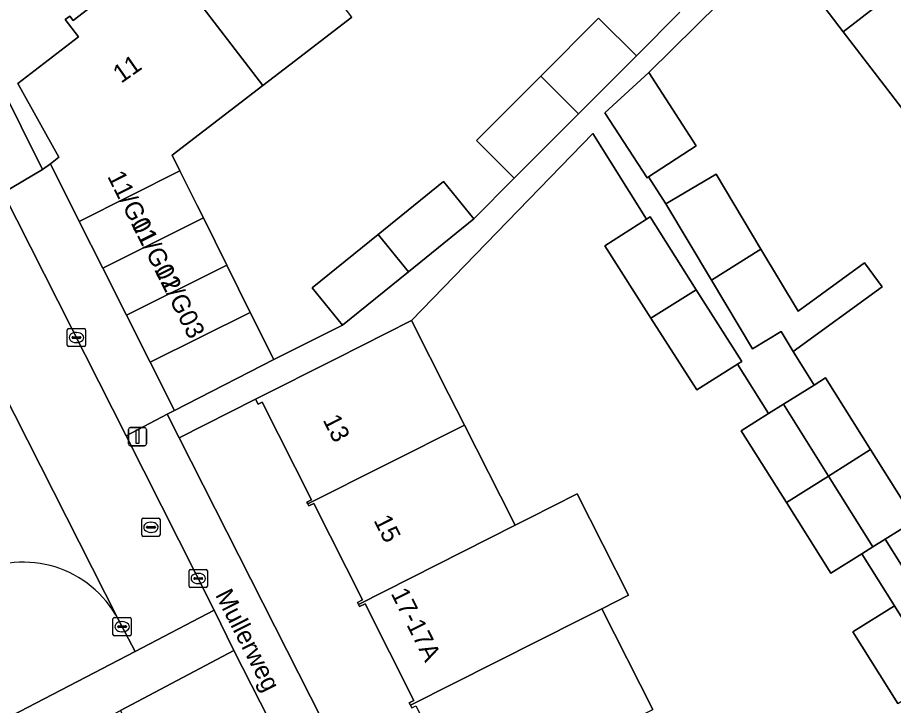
# Model space of a CAD drawing. Extents: x 159352 to 160617, y 385888 to 387323.
# Drawn here: x 159828.84 to 159877.16, y 386630 to 386667.93 of the extents above; entities that cross this region are included whole.
import ezdxf

# ---------------------------------------------------------------- set-up
doc = ezdxf.new("R2010")
doc.units = 0
for name, color, linetype in [('IMGEO_Erf', 7, 'Continuous'), ('IMGEO_Groenvoorziening', 7, 'Continuous'), ('IMGEO_Kolk', 7, 'Continuous'), ('IMGEO_Lichtmast', 7, 'Continuous'), ('IMGEO_Openbare_ruimte_label', 7, 'Continuous'), ('IMGEO_Pand', 7, 'Continuous'), ('IMGEO_Pand_nummerreeks', 7, 'Continuous'), ('IMGEO_Parkeervlak_open', 7, 'Continuous'), ('IMGEO_Rijbaan_lokaal_open', 7, 'Continuous'), ('IMGEO_Rioolput', 7, 'Continuous'), ('IMGEO_Voetpad_halfverhard', 7, 'Continuous'), ('IMGEO_Voetpad_open', 7, 'Continuous')]:
    doc.layers.add(name, color=color, linetype=linetype)

msp = doc.modelspace()

# ---------------------------------------------------------------- linework, layer by layer
at = {"layer": 'IMGEO_Erf'}
for points in [[(159878.171, 386662.222), (159874.389, 386667.15), (159872.535, 386669.566), (159874.748, 386671.264), (159872.745, 386673.874), (159863.663, 386664.894), (159866.282, 386660.865), (159863.637, 386659.146), (159864.608, 386657.653), (159867.374, 386659.305), (159869.847, 386655.162), (159871.893, 386651.737), (159875.563, 386654.402), (159876.527, 386653.075), (159871.618, 386649.51), (159872.776, 386647.664), (159873.414, 386648.064), (159875.897, 386644.108), (159878.348, 386640.203), (159876.701, 386639.169), (159878.506, 386636.294)], [(159826.652, 386666.704), (159830.226, 386659.548), (159830.65, 386659.861), (159831.126, 386660.227), (159828.86, 386664.294), (159832.206, 386666.863), (159831.47, 386667.822), (159831.723, 386668.016), (159831.908, 386667.776), (159836.657, 386671.421)], [(159847.286, 386667.962), (159843.854, 386665.329), (159842.363, 386664.185), (159837.362, 386660.348), (159837.798, 386659.481), (159838.757, 386657.576), (159839.1, 386656.883), (159840.39, 386654.28), (159841.679, 386651.676), (159842.969, 386649.072), (159846.758, 386650.96), (159845.091, 386653.019), (159848.737, 386655.971), (159852.334, 386658.884), (159854.001, 386656.825), (159856.237, 386659.067), (159854.151, 386661.147), (159857.697, 386664.703), (159860.892, 386667.907), (159862.978, 386665.826), (159865.374, 386668.228)], [(159877.39, 386630.102), (159874.91, 386634.055), (159877.206, 386635.496), (159875.41, 386638.359), (159873.699, 386637.285), (159871.248, 386641.19), (159868.765, 386645.146), (159870.265, 386646.088), (159868.55, 386648.821), (159866.303, 386647.394), (159863.78, 386651.354), (159861.234, 386655.347), (159863.535, 386656.809), (159860.57, 386661.532), (159850.569, 386651.227), (159852.608, 386647.19), (159853.503, 386645.448), (159855.475, 386641.543), (159856.289, 386639.931), (159857.1, 386640.341), (159859.716, 386641.661), (159862.537, 386636.075), (159861.069, 386635.334), (159863.876, 386629.779)], [(159850.588, 386629.867), (159850.519, 386630.004), (159850.448, 386630.145), (159850.702, 386630.274), (159848.011, 386635.602), (159847.709, 386635.449), (159847.649, 386635.568), (159847.591, 386635.683), (159847.86, 386635.819), (159845.175, 386641.134), (159844.906, 386640.999), (159844.851, 386641.108), (159844.797, 386641.216), (159845.051, 386641.344), (159842.337, 386646.718), (159842.111, 386646.604), (159841.97, 386646.884), (159837.761, 386644.75), (159854.891, 386610.971)]]:
    msp.add_lwpolyline(points, dxfattribs=at)
at = {"layer": 'IMGEO_Groenvoorziening'}
msp.add_lwpolyline([(159826.407, 386637.224), (159813.487, 386662.857), (159812.88, 386662.544), (159807.277, 386659.658), (159827.565, 386628.945), (159835.324, 386632.969), (159834.392, 386634.752)], dxfattribs=at)
msp.add_lwpolyline([(159853.413, 386608.215), (159840.779, 386633.027), (159834.511, 386629.724), (159846.819, 386605.055)], close=True, dxfattribs=at)
msp.add_arc((159829.153, 386631.962), 5.936, 28.0406, 117.5564, dxfattribs=at)
at = {"layer": 'IMGEO_Kolk'}
for p, q in [((159831.586, 386649.859), (159831.586, 386650.711)), ((159831.661, 386650.785), (159832.513, 386650.785)), ((159832.587, 386650.711), (159832.587, 386649.859)), ((159831.845, 386650.279), (159831.845, 386650.291)), ((159832.283, 386650.242), (159831.885, 386650.242)), ((159831.888, 386650.328), (159832.286, 386650.328)), ((159832.074, 386650.565), (159832.099, 386650.565)), ((159832.329, 386650.291), (159832.329, 386650.279)), ((159832.513, 386649.785), (159831.661, 386649.785)), ((159832.097, 386650.005), (159832.072, 386650.005)), ((159838.309, 386636.574), (159838.309, 386637.426)), ((159838.384, 386637.5), (159839.236, 386637.5)), ((159838.797, 386637.28), (159838.822, 386637.28)), ((159839.31, 386637.426), (159839.31, 386636.574)), ((159838.568, 386636.994), (159838.568, 386637.006)), ((159839.006, 386636.957), (159838.608, 386636.957)), ((159838.611, 386637.043), (159839.009, 386637.043)), ((159838.82, 386636.72), (159838.795, 386636.72)), ((159839.052, 386637.006), (159839.052, 386636.994)), ((159839.236, 386636.5), (159838.384, 386636.5)), ((159834.105, 386633.913), (159834.105, 386634.765)), ((159834.18, 386634.839), (159835.032, 386634.839)), ((159835.106, 386634.765), (159835.106, 386633.913)), ((159834.364, 386634.333), (159834.364, 386634.345)), ((159834.802, 386634.296), (159834.404, 386634.296)), ((159834.407, 386634.382), (159834.805, 386634.382)), ((159834.593, 386634.619), (159834.618, 386634.619)), ((159834.848, 386634.345), (159834.848, 386634.333)), ((159835.032, 386633.839), (159834.18, 386633.839)), ((159834.616, 386634.059), (159834.591, 386634.059))]:
    msp.add_line(p, q, dxfattribs=at)
for points in [[(159831.586, 386649.859), (159831.586, 386650.711)], [(159831.661, 386650.785), (159832.513, 386650.785)], [(159832.587, 386650.711), (159832.587, 386649.859)], [(159832.513, 386649.785), (159831.661, 386649.785)], [(159838.309, 386636.574), (159838.309, 386637.426)], [(159838.384, 386637.5), (159839.236, 386637.5)], [(159839.31, 386637.426), (159839.31, 386636.574)], [(159839.236, 386636.5), (159838.384, 386636.5)], [(159834.105, 386633.913), (159834.105, 386634.765)], [(159834.18, 386634.839), (159835.032, 386634.839)], [(159835.106, 386634.765), (159835.106, 386633.913)], [(159835.032, 386633.839), (159834.18, 386633.839)]]:
    msp.add_lwpolyline(points, dxfattribs=at)
for centre, radius, start, end in [((159831.663, 386650.709), 0.0765, 91.552, 178.448), ((159831.663, 386650.709), 0.0765, 91.552, 178.448), ((159832.511, 386650.709), 0.0765, 1.552, 88.448), ((159832.511, 386650.709), 0.0765, 1.552, 88.448), ((159831.885, 386650.288), 0.0403, 85.8775, 175.7526), ((159831.882, 386650.278), 0.0366, 178.938, 274.7102), ((159832.286, 386650.285), 0.043, 264.8664, 352.4533), ((159832.29, 386650.29), 0.0386, 1.7309, 96.639), ((159831.663, 386649.861), 0.0765, 181.552, 268.448), ((159831.663, 386649.861), 0.0765, 181.552, 268.448), ((159832.511, 386649.861), 0.0765, 271.552, 358.448), ((159832.511, 386649.861), 0.0765, 271.552, 358.448), ((159838.386, 386637.424), 0.0765, 91.552, 178.448), ((159838.386, 386637.424), 0.0765, 91.552, 178.448), ((159839.234, 386637.424), 0.0765, 1.552, 88.448), ((159839.234, 386637.424), 0.0765, 1.552, 88.448), ((159838.608, 386637.003), 0.0403, 85.8775, 175.7526), ((159838.605, 386636.993), 0.0366, 178.938, 274.7102), ((159839.009, 386637), 0.043, 264.8664, 352.4533), ((159839.013, 386637.005), 0.0386, 1.7309, 96.639), ((159838.386, 386636.576), 0.0765, 181.552, 268.448), ((159838.386, 386636.576), 0.0765, 181.552, 268.448), ((159839.234, 386636.576), 0.0765, 271.552, 358.448), ((159839.234, 386636.576), 0.0765, 271.552, 358.448), ((159834.182, 386634.763), 0.0765, 91.552, 178.448), ((159834.182, 386634.763), 0.0765, 91.552, 178.448), ((159835.03, 386634.763), 0.0765, 1.552, 88.448), ((159835.03, 386634.763), 0.0765, 1.552, 88.448), ((159834.404, 386634.342), 0.0403, 85.8775, 175.7526), ((159834.401, 386634.332), 0.0366, 178.938, 274.7102), ((159834.805, 386634.339), 0.043, 264.8664, 352.4533), ((159834.809, 386634.344), 0.0386, 1.7309, 96.639), ((159834.182, 386633.915), 0.0765, 181.552, 268.448), ((159834.182, 386633.915), 0.0765, 181.552, 268.448), ((159835.03, 386633.915), 0.0765, 271.552, 358.448), ((159835.03, 386633.915), 0.0765, 271.552, 358.448)]:
    msp.add_arc(centre, radius, start, end, dxfattribs=at)
for centre, major_axis, ratio, start_param, end_param in [((159832.073, 386650.285), (-0.387, 0.002), 0.722429, 4.712389, 7.853982), ((159832.098, 386650.285), (-0.39, 0.002), 0.717154, 1.570796, 4.712389), ((159838.796, 386637), (-0.387, 0.002), 0.722429, 4.712389, 7.853982), ((159838.821, 386637), (-0.39, 0.002), 0.717154, 1.570796, 4.712389), ((159834.592, 386634.339), (-0.387, 0.002), 0.722429, 4.712389, 7.853982), ((159834.617, 386634.339), (-0.39, 0.002), 0.717154, 1.570796, 4.712389)]:
    msp.add_ellipse(centre, major_axis=major_axis, ratio=ratio, start_param=start_param, end_param=end_param, dxfattribs=at)
at = {"layer": 'IMGEO_Lichtmast'}
for p, q in [((159835.056, 386645.316), (159835.846, 386645.316)), ((159835.846, 386645.316), (159835.056, 386645.316)), ((159834.956, 386644.416), (159834.956, 386645.216)), ((159834.956, 386645.216), (159834.956, 386644.416)), ((159835.946, 386645.216), (159835.946, 386644.416)), ((159835.946, 386644.416), (159835.946, 386645.216)), ((159835.846, 386644.316), (159835.056, 386644.316)), ((159835.056, 386644.316), (159835.846, 386644.316))]:
    msp.add_line(p, q, dxfattribs=at)
msp.add_lwpolyline([(159835.376, 386645.191), (159835.526, 386645.191), (159835.526, 386644.441), (159835.376, 386644.441), (159835.376, 386645.191)], dxfattribs=at)
for centre, start, end in [((159835.056, 386645.216), 90, 180), ((159835.056, 386645.216), 90, 180), ((159835.846, 386645.216), 0, 90), ((159835.846, 386645.216), 360, 90), ((159835.056, 386644.416), 180, 270), ((159835.056, 386644.416), 180, 270), ((159835.846, 386644.416), 270, 0), ((159835.846, 386644.416), 270, 0)]:
    msp.add_arc(centre, 0.1, start, end, dxfattribs=at)
at = {"layer": 'IMGEO_Pand'}
for points in [[(159872.745, 386673.874), (159874.748, 386671.264), (159872.535, 386669.566), (159874.389, 386667.15), (159876.081, 386668.449), (159876.66, 386668.793), (159884.261, 386674.631), (159884.171, 386674.747), (159883.982, 386674.602), (159880.306, 386679.393), (159880.507, 386679.547), (159880.344, 386679.759), (159878.542, 386678.363), (159873.848, 386674.72)], [(159841.505, 386675.515), (159841.387, 386675.424), (159841.583, 386675.169), (159836.883, 386671.563), (159836.688, 386671.817), (159836.584, 386671.737), (159842.363, 386664.185), (159843.854, 386665.329), (159847.286, 386667.962)], [(159888.002, 386669.771), (159887.9, 386669.904), (159887.682, 386669.737), (159884.14, 386674.354), (159884.35, 386674.515), (159884.261, 386674.631), (159876.66, 386668.793), (159876.081, 386668.449), (159874.389, 386667.15), (159878.171, 386662.222), (159879.91, 386663.557)], [(159836.584, 386671.737), (159836.478, 386671.655), (159836.657, 386671.421), (159831.908, 386667.776), (159831.723, 386668.016), (159831.47, 386667.822), (159832.206, 386666.863), (159828.86, 386664.294), (159831.126, 386660.227), (159830.65, 386659.861), (159832.248, 386656.686), (159837.798, 386659.481), (159837.362, 386660.348), (159842.363, 386664.185)], [(159862.978, 386665.826), (159860.892, 386667.907), (159857.697, 386664.703), (159859.784, 386662.623)], [(159854.151, 386661.147), (159856.237, 386659.067), (159859.784, 386662.623), (159857.697, 386664.703)], [(159863.663, 386664.894), (159861.239, 386662.687), (159863.569, 386659.102), (159863.637, 386659.146), (159866.282, 386660.865)], [(159839.1, 386656.883), (159838.757, 386657.576), (159837.798, 386659.481), (159832.248, 386656.686), (159833.539, 386654.121)], [(159848.737, 386655.971), (159850.404, 386653.912), (159854.001, 386656.825), (159852.334, 386658.884)], [(159867.118, 386653.449), (159869.847, 386655.162), (159867.374, 386659.305), (159864.608, 386657.653)], [(159863.535, 386656.809), (159861.234, 386655.347), (159863.78, 386651.354), (159866.282, 386652.924), (159863.734, 386656.935)], [(159833.539, 386654.121), (159834.846, 386651.525), (159840.39, 386654.28), (159839.1, 386656.883)], [(159850.404, 386653.912), (159848.737, 386655.971), (159845.091, 386653.019), (159846.758, 386650.96)], [(159869.847, 386655.162), (159867.118, 386653.449), (159869.375, 386649.669), (159870.958, 386650.615), (159871.618, 386649.51), (159876.527, 386653.075), (159875.563, 386654.402), (159871.893, 386651.737)], [(159834.846, 386651.525), (159836.152, 386648.93), (159841.679, 386651.676), (159840.39, 386654.28)], [(159866.282, 386652.924), (159863.78, 386651.354), (159866.303, 386647.394), (159868.55, 386648.821), (159868.791, 386648.974)], [(159837.493, 386646.266), (159842.969, 386649.072), (159841.679, 386651.676), (159836.152, 386648.93)], [(159852.608, 386647.19), (159850.569, 386651.227), (159846.434, 386649.139), (159841.97, 386646.884), (159842.111, 386646.604), (159842.337, 386646.718), (159845.051, 386641.344), (159844.797, 386641.216), (159844.851, 386641.108), (159853.503, 386645.448)], [(159873.414, 386648.064), (159872.776, 386647.664), (159871.089, 386646.605), (159873.572, 386642.649), (159875.897, 386644.108)], [(159871.089, 386646.605), (159870.265, 386646.088), (159868.765, 386645.146), (159871.248, 386641.19), (159873.572, 386642.649)], [(159855.475, 386641.543), (159853.503, 386645.448), (159844.851, 386641.108), (159844.906, 386640.999), (159845.175, 386641.134), (159847.86, 386635.819), (159847.591, 386635.683), (159847.649, 386635.568), (159856.289, 386639.931)], [(159875.897, 386644.108), (159873.572, 386642.649), (159876.024, 386638.744), (159876.701, 386639.169), (159878.348, 386640.203)], [(159873.572, 386642.649), (159871.248, 386641.19), (159873.699, 386637.285), (159875.41, 386638.359), (159876.024, 386638.744)], [(159861.069, 386635.334), (159862.537, 386636.075), (159859.716, 386641.661), (159857.1, 386640.341), (159856.289, 386639.931), (159847.649, 386635.568), (159847.709, 386635.449), (159848.011, 386635.602), (159850.702, 386630.274), (159850.448, 386630.145), (159850.519, 386630.004), (159859.928, 386634.758)], [(159850.519, 386630.004), (159850.588, 386629.867), (159850.813, 386629.98), (159853.473, 386624.713), (159853.227, 386624.588), (159853.303, 386624.438), (159863.876, 386629.779), (159861.069, 386635.334), (159859.928, 386634.758)], [(159879.687, 386631.541), (159877.206, 386635.496), (159874.91, 386634.055), (159877.39, 386630.102)]]:
    msp.add_lwpolyline(points, close=True, dxfattribs=at)
at = {"layer": 'IMGEO_Parkeervlak_open'}
msp.add_lwpolyline([(159834.392, 386634.752), (159820.08, 386662.948)], dxfattribs=at)
msp.add_arc((159829.153, 386631.962), 5.936, 28.0406, 117.5564, dxfattribs=at)
at = {"layer": 'IMGEO_Rijbaan_lokaal_open'}
msp.add_lwpolyline([(159818.739, 386665.99), (159818.767, 386665.929), (159819.562, 386664.17), (159819.891, 386663.344), (159820.08, 386662.948), (159834.392, 386634.752), (159835.324, 386632.969), (159839.688, 386635.26), (159834.833, 386644.859), (159828.052, 386658.264), (159824.471, 386665.345), (159824.375, 386665.546)], dxfattribs=at)
at = {"layer": 'IMGEO_Rioolput'}
for p, q in [((159835.699, 386639.397), (159835.699, 386640.249)), ((159835.774, 386640.323), (159836.626, 386640.323)), ((159836.187, 386640.103), (159836.212, 386640.103)), ((159836.7, 386640.249), (159836.7, 386639.397)), ((159835.958, 386639.817), (159835.958, 386639.829)), ((159836.396, 386639.78), (159835.998, 386639.78)), ((159836.001, 386639.866), (159836.399, 386639.866)), ((159836.21, 386639.543), (159836.185, 386639.543)), ((159836.442, 386639.829), (159836.442, 386639.817)), ((159836.626, 386639.323), (159835.774, 386639.323))]:
    msp.add_line(p, q, dxfattribs=at)
for points in [[(159835.699, 386639.397), (159835.699, 386640.249)], [(159835.774, 386640.323), (159836.626, 386640.323)], [(159836.7, 386640.249), (159836.7, 386639.397)], [(159836.626, 386639.323), (159835.774, 386639.323)]]:
    msp.add_lwpolyline(points, dxfattribs=at)
for centre, radius, start, end in [((159835.776, 386640.247), 0.0765, 91.552, 178.448), ((159835.776, 386640.247), 0.0765, 91.552, 178.448), ((159836.624, 386640.247), 0.0765, 1.552, 88.448), ((159836.624, 386640.247), 0.0765, 1.552, 88.448), ((159835.998, 386639.826), 0.0403, 85.8775, 175.7526), ((159835.995, 386639.816), 0.0366, 178.938, 274.7102), ((159836.399, 386639.823), 0.043, 264.8664, 352.4533), ((159836.403, 386639.828), 0.0386, 1.7309, 96.639), ((159835.776, 386639.399), 0.0765, 181.552, 268.448), ((159835.776, 386639.399), 0.0765, 181.552, 268.448), ((159836.624, 386639.399), 0.0765, 271.552, 358.448), ((159836.624, 386639.399), 0.0765, 271.552, 358.448)]:
    msp.add_arc(centre, radius, start, end, dxfattribs=at)
for centre, major_axis, ratio, start_param, end_param in [((159836.186, 386639.823), (-0.387, 0.002), 0.722429, 4.712389, 7.853982), ((159836.211, 386639.823), (-0.39, 0.002), 0.717154, 1.570796, 4.712389)]:
    msp.add_ellipse(centre, major_axis=major_axis, ratio=ratio, start_param=start_param, end_param=end_param, dxfattribs=at)
at = {"layer": 'IMGEO_Voetpad_halfverhard'}
msp.add_lwpolyline([(159829.347, 386614.249), (159844.748, 386581.785), (159847.115, 386582.957), (159842.8, 386591.991), (159826.733, 386625.626), (159834.511, 386629.724), (159840.779, 386633.027), (159839.688, 386635.26), (159835.324, 386632.969), (159827.565, 386628.945), (159824.441, 386627.325), (159804.147, 386658.046), (159807.277, 386659.658), (159812.88, 386662.544), (159813.487, 386662.857), (159813.325, 386663.208), (159813.014, 386663.065), (159812.49, 386662.853)], dxfattribs=at)
at = {"layer": 'IMGEO_Voetpad_open'}
for points in [[(159824.375, 386665.546), (159824.471, 386665.345), (159828.052, 386658.264), (159830.226, 386659.548), (159826.652, 386666.704), (159826.599, 386666.826), (159826.54, 386666.995), (159826.497, 386667.168), (159826.47, 386667.344), (159826.458, 386667.522), (159826.463, 386667.7), (159826.483, 386667.877), (159826.519, 386668.052), (159826.571, 386668.222), (159826.637, 386668.388), (159826.718, 386668.546), (159826.813, 386668.697), (159826.921, 386668.839), (159827.041, 386668.971), (159827.173, 386669.091), (159864.054, 386697.271), (159866.403, 386694.181), (159871.179, 386697.854)], [(159865.374, 386668.228), (159862.978, 386665.826), (159859.784, 386662.623), (159856.237, 386659.067), (159854.001, 386656.825), (159850.404, 386653.912), (159846.758, 386650.96), (159842.969, 386649.072), (159837.493, 386646.266), (159837.096, 386646.062), (159837.761, 386644.75), (159841.97, 386646.884), (159846.434, 386649.139), (159850.569, 386651.227), (159860.57, 386661.532), (159863.535, 386656.809), (159863.734, 386656.935), (159866.282, 386652.924), (159868.791, 386648.974), (159868.55, 386648.821), (159870.265, 386646.088), (159871.089, 386646.605), (159872.776, 386647.664), (159871.618, 386649.51), (159870.958, 386650.615), (159869.375, 386649.669), (159867.118, 386653.449), (159864.608, 386657.653), (159863.637, 386659.146), (159863.569, 386659.102), (159861.239, 386662.687), (159863.663, 386664.894), (159872.745, 386673.874)], [(159856.698, 386607.408), (159854.891, 386610.971), (159837.761, 386644.75), (159837.096, 386646.062), (159834.833, 386644.859), (159839.688, 386635.26), (159840.779, 386633.027), (159853.413, 386608.215), (159861.029, 386593.259)], [(159888.339, 386620.715), (159886.127, 386624.321), (159884.746, 386626.56), (159883.459, 386628.399), (159880.98, 386632.35), (159878.506, 386636.294), (159876.701, 386639.169), (159876.024, 386638.744), (159875.41, 386638.359), (159877.206, 386635.496), (159879.687, 386631.541), (159882.164, 386627.593), (159883.338, 386625.815), (159884.716, 386623.61), (159887.9, 386618.48), (159890.032, 386615.044)]]:
    msp.add_lwpolyline(points, dxfattribs=at)
msp.add_lwpolyline([(159836.152, 386648.93), (159834.846, 386651.525), (159833.539, 386654.121), (159832.248, 386656.686), (159830.65, 386659.861), (159830.226, 386659.548), (159828.052, 386658.264), (159834.833, 386644.859), (159837.096, 386646.062), (159837.493, 386646.266)], close=True, dxfattribs=at)

# ---------------------------------------------------------------- texts
at = {"layer": 'IMGEO_Openbare_ruimte_label'}
msp.add_text('Mullerweg', height=1, rotation=296.9236, dxfattribs=at).set_placement((159839.723, 386636.099))
at = {"layer": 'IMGEO_Pand_nummerreeks'}
for s, rotation, p in [('11', 35.0077, (159834.553, 386664.277)), ('11/G01', 296.7541, (159833.772, 386659.177)), ('11/G02', 296.7541, (159835.064, 386656.614)), ('11/G03', 296.7541, (159836.356, 386654.051)), ('13', 296.8772, (159845.655, 386645.744)), ('15', 296.8772, (159848.463, 386640.205)), ('17-17A', 296.5965, (159849.412, 386636.177))]:
    msp.add_text(s, height=1, rotation=rotation, dxfattribs=at).set_placement(p)

doc.saveas('drawing.dxf')
